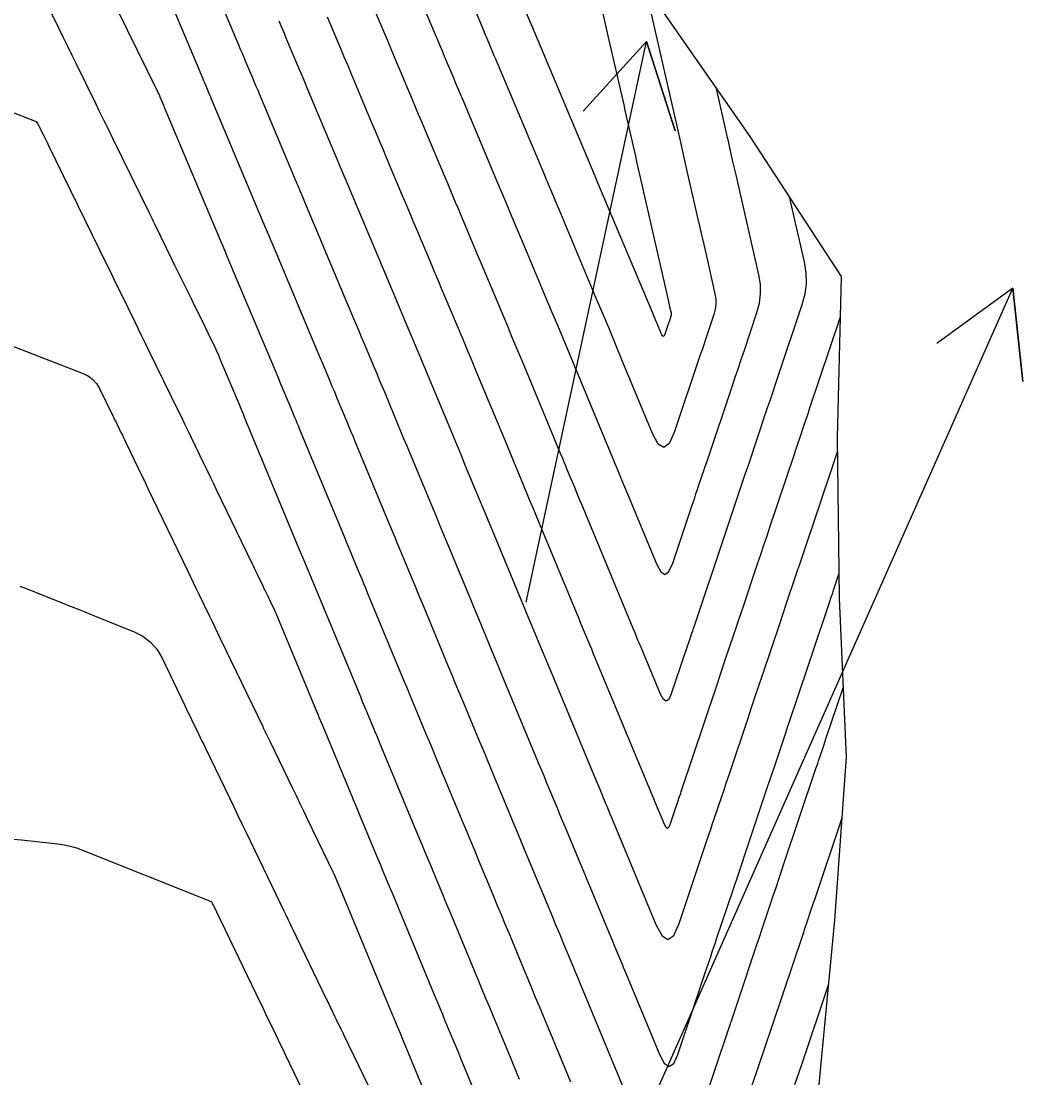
# Model space of a CAD drawing. Extents: x 954385 to 988206, y 1868364 to 1924553.
# Drawn here: x 958024.9 to 958088.8, y 1918938.6 to 1919006 of the extents above; entities that cross this region are included whole.
import ezdxf

# ---------------------------------------------------------------- set-up
doc = ezdxf.new("R2010")
doc.units = 0
for name, color, linetype in [('Ex_Major Contours', 7, 'Continuous'), ('Ex_Minor Contours', 7, 'Continuous'), ('Perimeter', 7, 'Continuous'), ('Slopes', 7, 'Continuous')]:
    doc.layers.add(name, color=color, linetype=linetype)

msp = doc.modelspace()

# ---------------------------------------------------------------- linework, layer by layer
at = {"layer": 'Ex_Major Contours'}
for points in [[(958059.977, 1918938.279), (958059.821, 1918938.654), (958057.972, 1918943.111), (958057.729, 1918943.696), (958057.486, 1918944.281), (958057.244, 1918944.866), (958057.001, 1918945.451), (958056.029, 1918947.791), (958055.786, 1918948.376), (958055.543, 1918948.961), (958055.301, 1918949.546), (958055.058, 1918950.131), (958054.081, 1918952.482), (958053.838, 1918953.069), (958053.594, 1918953.656), (958053.35, 1918954.243), (958053.106, 1918954.83), (958051.451, 1918958.813), (958051.275, 1918959.235), (958051.1, 1918959.657), (958050.925, 1918960.078), (958050.75, 1918960.5), (958050.048, 1918962.187), (958049.873, 1918962.609), (958049.698, 1918963.031), (958049.523, 1918963.453), (958049.348, 1918963.875), (958047.009, 1918969.516), (958046.889, 1918969.805), (958046.769, 1918970.094), (958046.649, 1918970.383), (958046.529, 1918970.672), (958046.05, 1918971.829), (958045.93, 1918972.118), (958045.81, 1918972.407), (958045.69, 1918972.696), (958045.57, 1918972.985), (958042.666, 1918979.985), (958042.591, 1918980.165), (958042.517, 1918980.345), (958042.442, 1918980.525), (958042.367, 1918980.704), (958042.045, 1918981.482), (958041.983, 1918981.632), (958041.92, 1918981.782), (958041.857, 1918981.933), (958041.794, 1918982.083), (958041.479, 1918982.833), (958041.29, 1918983.283), (958038.054, 1918990.987), (958037.986, 1918991.149), (958037.918, 1918991.311), (958037.748, 1918991.715), (958037.646, 1918991.957), (958034.054, 1919000.5), (958034.019, 1919000.582), (958033.781, 1919001.149), (958033.739, 1919001.245), (958033.697, 1919001.341), (958033.652, 1919001.436), (958033.607, 1919001.531), (958029.777, 1919009.346)], [(958073.914, 1918994.779), (958074.859, 1918990.629), (958074.969, 1918989.94), (958074.982, 1918989.255), (958074.9, 1918988.576), (958074.722, 1918987.901), (958073.183, 1918983.319), (958073.01, 1918982.803), (958072.836, 1918982.287), (958072.663, 1918981.772), (958072.49, 1918981.256), (958071.795, 1918979.186), (958071.623, 1918978.674), (958071.451, 1918978.161), (958071.279, 1918977.649), (958071.107, 1918977.136), (958070.419, 1918975.086), (958070.247, 1918974.573), (958070.075, 1918974.061), (958069.903, 1918973.548), (958069.731, 1918973.036), (958067.834, 1918967.386), (958067.782, 1918967.232), (958067.73, 1918967.077), (958067.678, 1918966.923), (958067.626, 1918966.768), (958067.315, 1918965.84), (958067.212, 1918965.531), (958066.383, 1918963.06), (958066.224, 1918962.711), (958066.056, 1918962.59), (958065.881, 1918962.698), (958065.697, 1918963.036), (958064.41, 1918966.132), (958064.372, 1918966.223), (958064.334, 1918966.315), (958064.296, 1918966.407), (958064.258, 1918966.499), (958064.068, 1918966.957), (958063.954, 1918967.233), (958060.67, 1918975.149), (958060.558, 1918975.42), (958060.445, 1918975.691), (958060.333, 1918975.962), (958060.22, 1918976.233), (958059.77, 1918977.318), (958059.658, 1918977.589), (958059.545, 1918977.86), (958059.433, 1918978.131), (958059.32, 1918978.403), (958057.182, 1918983.559), (958056.869, 1918984.313), (958056.555, 1918985.066), (958056.24, 1918985.819), (958055.924, 1918986.572), (958054.379, 1918990.249), (958054.204, 1918990.668), (958054.028, 1918991.086), (958053.852, 1918991.504), (958053.676, 1918991.923), (958052.973, 1918993.596), (958052.798, 1918994.015), (958052.622, 1918994.433), (958052.446, 1918994.851), (958052.27, 1918995.27), (958050.653, 1918999.115), (958050.456, 1918999.583), (958050.259, 1919000.052), (958050.062, 1919000.52), (958049.865, 1919000.988), (958049.077, 1919002.861), (958048.88, 1919003.33), (958048.684, 1919003.798), (958048.487, 1919004.266), (958048.29, 1919004.734), (958046.938, 1919007.947)], [(958077.258, 1918955.128), (958075.535, 1918949.993), (958075.474, 1918949.813), (958075.414, 1918949.634), (958075.354, 1918949.454), (958075.293, 1918949.274), (958075.052, 1918948.555), (958074.992, 1918948.376), (958074.932, 1918948.196), (958074.871, 1918948.016), (958074.811, 1918947.837), (958072.815, 1918941.891), (958072.334, 1918940.458), (958071.532, 1918938.068)], [(958046.412, 1918930.401), (958041.769, 1918940.035), (958041.613, 1918940.36), (958041.457, 1918940.684), (958041.3, 1918941.008), (958041.144, 1918941.332), (958040.518, 1918942.63), (958040.362, 1918942.954), (958040.205, 1918943.278), (958040.049, 1918943.602), (958039.893, 1918943.927), (958037.107, 1918949.705), (958037.088, 1918949.737), (958037.064, 1918949.763), (958037.036, 1918949.785), (958037.003, 1918949.802), (958036.827, 1918949.872), (958036.722, 1918949.914), (958028.839, 1918953.068), (958028.449, 1918953.209), (958028.052, 1918953.323), (958027.648, 1918953.409), (958027.238, 1918953.468), (958024.928, 1918953.723), (958024.405, 1918953.78)]]:
    msp.add_lwpolyline(points, dxfattribs=at)
at = {"layer": 'Ex_Minor Contours'}
for points in [[(958061.954, 1919006.776), (958062.149, 1919005.92), (958062.344, 1919005.064), (958063.347, 1919000.655), (958063.429, 1919000.292), (958063.512, 1918999.929), (958063.594, 1918999.566), (958063.677, 1918999.203), (958064.007, 1918997.751), (958064.09, 1918997.388), (958064.173, 1918997.025), (958064.255, 1918996.662), (958064.338, 1918996.299), (958066.203, 1918988.104), (958066.279, 1918987.772), (958066.369, 1918987.376), (958066.377, 1918987.325), (958066.378, 1918987.275), (958066.372, 1918987.225), (958066.359, 1918987.176), (958066.26, 1918986.88), (958066.227, 1918986.782), (958065.972, 1918986.025), (958065.923, 1918985.917), (958065.872, 1918985.88), (958065.818, 1918985.914), (958065.761, 1918986.017), (958065.473, 1918986.713), (958065.405, 1918986.875), (958065.338, 1918987.038), (958065.27, 1918987.2), (958065.202, 1918987.362), (958061.643, 1918995.834), (958061.547, 1918996.061), (958061.427, 1918996.346), (958061.379, 1918996.46), (958061.356, 1918996.517), (958057.866, 1919004.815), (958057.746, 1919005.101), (958057.545, 1919005.578), (958057.465, 1919005.768), (958057.385, 1919005.959), (958054.097, 1919013.771)], [(958065.082, 1919006.55), (958066.793, 1918999.032), (958066.946, 1918998.357), (958067.1, 1918997.682), (958067.253, 1918997.007), (958067.407, 1918996.331), (958068.081, 1918993.369), (958068.205, 1918992.825), (958068.329, 1918992.281), (958068.453, 1918991.737), (958068.577, 1918991.194), (958069.168, 1918988.595), (958069.221, 1918988.265), (958069.227, 1918987.936), (958069.188, 1918987.61), (958069.102, 1918987.286), (958068.669, 1918985.995), (958068.56, 1918985.672), (958068.452, 1918985.349), (958068.343, 1918985.027), (958068.235, 1918984.704), (958066.568, 1918979.74), (958066.246, 1918979.036), (958065.908, 1918978.793), (958065.555, 1918979.012), (958065.185, 1918979.692), (958063.236, 1918984.391), (958062.823, 1918985.385), (958062.409, 1918986.38), (958061.993, 1918987.374), (958061.576, 1918988.367), (958059.222, 1918993.972), (958059.073, 1918994.327), (958058.923, 1918994.682), (958058.625, 1918995.392), (958058.551, 1918995.569), (958058.476, 1918995.747), (958058.402, 1918995.924), (958058.327, 1918996.101), (958055.461, 1919002.915), (958055.369, 1919003.135), (958055.277, 1919003.354), (958055.184, 1919003.574), (958055.092, 1919003.794), (958054.723, 1919004.672), (958054.63, 1919004.892), (958054.538, 1919005.111), (958054.445, 1919005.331), (958054.353, 1919005.551), (958051.711, 1919011.83)], [(958077.084, 1918970.75), (958076.698, 1918969.599), (958076.642, 1918969.434), (958076.531, 1918969.103), (958076.494, 1918968.993), (958076.476, 1918968.938), (958074.242, 1918962.277), (958074.098, 1918961.846), (958073.953, 1918961.415), (958073.808, 1918960.984), (958073.664, 1918960.552), (958073.086, 1918958.828), (958072.941, 1918958.397), (958072.796, 1918957.965), (958072.652, 1918957.534), (958072.507, 1918957.103), (958071.503, 1918954.112), (958071.287, 1918953.47), (958071.072, 1918952.827), (958070.856, 1918952.185), (958070.641, 1918951.543), (958069.278, 1918947.48), (958069.178, 1918947.181), (958069.077, 1918946.883), (958068.977, 1918946.584), (958068.877, 1918946.286), (958068.276, 1918944.495), (958068.076, 1918943.898), (958066.774, 1918940.019), (958066.517, 1918939.457), (958066.247, 1918939.264), (958065.965, 1918939.438), (958065.67, 1918939.981), (958063.5, 1918945.21), (958063.42, 1918945.403), (958063.34, 1918945.595), (958063.261, 1918945.788), (958063.181, 1918945.98), (958062.781, 1918946.942), (958062.622, 1918947.326), (958062.542, 1918947.519), (958059.78, 1918954.171), (958059.614, 1918954.571), (958059.448, 1918954.97), (958059.282, 1918955.37), (958059.116, 1918955.769), (958058.452, 1918957.368), (958058.286, 1918957.767), (958058.12, 1918958.167), (958057.954, 1918958.566), (958057.788, 1918958.966), (958056.023, 1918963.212), (958055.788, 1918963.778), (958055.553, 1918964.345), (958055.318, 1918964.911), (958055.083, 1918965.478), (958054.143, 1918967.743), (958053.908, 1918968.31), (958053.673, 1918968.876), (958053.438, 1918969.443), (958053.203, 1918970.009), (958052.166, 1918972.51), (958051.915, 1918973.115), (958051.664, 1918973.721), (958051.413, 1918974.326), (958051.161, 1918974.932), (958049.716, 1918978.415), (958049.522, 1918978.883), (958049.328, 1918979.351), (958049.134, 1918979.819), (958048.94, 1918980.287), (958048.1, 1918982.313), (958047.937, 1918982.704), (958047.774, 1918983.096), (958047.61, 1918983.487), (958047.446, 1918983.878), (958046.789, 1918985.442), (958046.625, 1918985.833), (958046.461, 1918986.224), (958046.296, 1918986.615), (958046.132, 1918987.006), (958044.117, 1918991.804), (958043.979, 1918992.133), (958043.84, 1918992.462), (958043.702, 1918992.792), (958043.563, 1918993.121), (958043.009, 1918994.439), (958042.87, 1918994.768), (958042.732, 1918995.098), (958042.593, 1918995.427), (958042.455, 1918995.757), (958040.124, 1919001.3), (958040.013, 1919001.564), (958039.902, 1919001.827), (958039.791, 1919002.091), (958039.68, 1919002.355), (958039.237, 1919003.41), (958039.126, 1919003.673), (958039.015, 1919003.937), (958038.904, 1919004.201), (958038.793, 1919004.464), (958036.123, 1919010.805)], [(958033.084, 1919010.414), (958036.406, 1919002.523), (958036.463, 1919002.388), (958036.52, 1919002.253), (958036.577, 1919002.117), (958036.634, 1919001.982), (958036.861, 1919001.441), (958036.918, 1919001.306), (958036.975, 1919001.171), (958037.032, 1919001.035), (958037.089, 1919000.9), (958040.05, 1918993.857), (958040.137, 1918993.652), (958040.223, 1918993.447), (958040.309, 1918993.241), (958040.395, 1918993.036), (958040.74, 1918992.216), (958040.827, 1918992.011), (958040.913, 1918991.806), (958040.999, 1918991.601), (958041.085, 1918991.395), (958043.711, 1918985.145), (958043.938, 1918984.604), (958044.166, 1918984.063), (958044.62, 1918982.98), (958044.734, 1918982.71), (958044.847, 1918982.439), (958044.96, 1918982.168), (958045.072, 1918981.897), (958045.654, 1918980.496), (958045.788, 1918980.172), (958045.922, 1918979.848), (958046.057, 1918979.524), (958046.191, 1918979.2), (958048.366, 1918973.958), (958048.551, 1918973.511), (958048.737, 1918973.064), (958048.922, 1918972.617), (958049.108, 1918972.169), (958049.85, 1918970.38), (958050.036, 1918969.933), (958050.221, 1918969.485), (958050.407, 1918969.038), (958050.592, 1918968.591), (958052.13, 1918964.882), (958052.378, 1918964.285), (958052.625, 1918963.688), (958052.873, 1918963.091), (958053.121, 1918962.494), (958054.132, 1918960.061), (958054.371, 1918959.487), (958054.61, 1918958.912), (958054.849, 1918958.337), (958055.088, 1918957.762), (958056.043, 1918955.463), (958056.282, 1918954.888), (958056.521, 1918954.313), (958056.76, 1918953.738), (958056.998, 1918953.163), (958058.8, 1918948.825), (958058.961, 1918948.436), (958059.122, 1918948.048), (958059.284, 1918947.659), (958059.445, 1918947.27), (958060.091, 1918945.716), (958060.252, 1918945.327), (958060.413, 1918944.938), (958060.575, 1918944.55), (958060.736, 1918944.161), (958063.674, 1918937.08)], [(958049.324, 1919009.889), (958051.321, 1919005.142), (958051.466, 1919004.799), (958051.611, 1919004.455), (958051.755, 1919004.111), (958051.9, 1919003.767), (958052.478, 1919002.391), (958052.623, 1919002.047), (958052.768, 1919001.703), (958052.912, 1919001.359), (958053.057, 1919001.015), (958055.298, 1918995.685), (958055.424, 1918995.388), (958055.549, 1918995.09), (958055.674, 1918994.792), (958055.799, 1918994.494), (958056.3, 1918993.302), (958056.425, 1918993.004), (958056.55, 1918992.706), (958056.675, 1918992.409), (958056.8, 1918992.111), (958058.75, 1918987.47), (958059.116, 1918986.597), (958059.482, 1918985.723), (958059.846, 1918984.849), (958060.209, 1918983.975), (958062.846, 1918977.617), (958062.951, 1918977.363), (958063.056, 1918977.109), (958063.32, 1918976.475), (958063.477, 1918976.094), (958065.441, 1918971.361), (958065.717, 1918970.853), (958065.981, 1918970.69), (958066.233, 1918970.871), (958066.474, 1918971.397), (958067.719, 1918975.105), (958067.799, 1918975.345), (958067.88, 1918975.585), (958067.96, 1918975.825), (958068.041, 1918976.065), (958068.363, 1918977.024), (958068.443, 1918977.264), (958068.524, 1918977.504), (958068.604, 1918977.744), (958068.685, 1918977.984), (958070.244, 1918982.626), (958070.444, 1918983.222), (958070.644, 1918983.818), (958070.844, 1918984.415), (958071.045, 1918985.011), (958071.846, 1918987.396), (958072.004, 1918987.994), (958072.077, 1918988.597), (958072.065, 1918989.204), (958071.967, 1918989.815), (958070.515, 1918996.196), (958070.417, 1918996.624), (958070.319, 1918997.053), (958070.124, 1918997.91), (958070.076, 1918998.124), (958070.027, 1918998.339), (958069.978, 1918998.553), (958069.929, 1918998.767), (958069.263, 1919001.697)], [(958056.703, 1918938.459), (958056.464, 1918939.033), (958056.226, 1918939.607), (958055.988, 1918940.181), (958055.036, 1918942.477), (958054.797, 1918943.051), (958054.559, 1918943.625), (958054.321, 1918944.198), (958054.083, 1918944.772), (958052.289, 1918949.093), (958052.127, 1918949.484), (958051.964, 1918949.874), (958051.802, 1918950.265), (958051.64, 1918950.656), (958050.991, 1918952.218), (958050.829, 1918952.609), (958050.667, 1918952.999), (958050.505, 1918953.39), (958050.342, 1918953.78), (958047.795, 1918959.909), (958047.693, 1918960.155), (958047.59, 1918960.402), (958047.488, 1918960.648), (958047.385, 1918960.895), (958046.976, 1918961.881), (958046.873, 1918962.128), (958046.771, 1918962.374), (958046.668, 1918962.621), (958046.566, 1918962.867), (958043.425, 1918970.442), (958043.317, 1918970.703), (958043.208, 1918970.965), (958042.937, 1918971.619), (958042.828, 1918971.881), (958042.774, 1918972.012), (958039.14, 1918980.771), (958039.081, 1918980.913), (958039.018, 1918981.066), (958039.005, 1918981.096), (958038.993, 1918981.126), (958038.981, 1918981.155), (958038.968, 1918981.185), (958038.869, 1918981.422), (958037.648, 1918984.328), (958037.506, 1918984.659), (958037.36, 1918984.987), (958037.209, 1918985.314), (958037.053, 1918985.639), (958036.42, 1918986.933), (958036.262, 1918987.256), (958036.104, 1918987.58), (958035.946, 1918987.903), (958035.787, 1918988.227), (958034.907, 1918990.024), (958034.716, 1918990.415), (958034.524, 1918990.806), (958033.428, 1918993.045), (958033.341, 1918993.223), (958033.254, 1918993.4), (958033.167, 1918993.578), (958033.08, 1918993.756), (958030.775, 1918998.466), (958030.485, 1918999.058), (958030.196, 1918999.649), (958029.906, 1919000.241), (958029.617, 1919000.832), (958028.43, 1919003.255), (958028.155, 1919003.817), (958027.879, 1919004.38), (958027.603, 1919004.943), (958027.327, 1919005.506), (958025.921, 1919008.372)], [(958041.344, 1919006.014), (958041.509, 1919005.621), (958041.674, 1919005.229), (958041.839, 1919004.837), (958042.499, 1919003.269), (958042.664, 1919002.876), (958042.829, 1919002.484), (958042.994, 1919002.092), (958043.159, 1919001.7), (958044.859, 1918997.657), (958045.05, 1918997.203), (958045.241, 1918996.749), (958045.432, 1918996.295), (958045.622, 1918995.842), (958046.386, 1918994.027), (958046.576, 1918993.573), (958046.767, 1918993.119), (958046.958, 1918992.666), (958047.149, 1918992.212), (958048.553, 1918988.868), (958048.768, 1918988.356), (958048.983, 1918987.845), (958049.198, 1918987.333), (958049.413, 1918986.822), (958050.272, 1918984.776), (958050.487, 1918984.265), (958050.701, 1918983.753), (958050.914, 1918983.241), (958051.127, 1918982.728), (958052.27, 1918979.973), (958052.502, 1918979.414), (958052.734, 1918978.854), (958052.966, 1918978.294), (958053.198, 1918977.735), (958054.127, 1918975.497), (958054.359, 1918974.937), (958054.591, 1918974.378), (958054.823, 1918973.818), (958055.055, 1918973.258), (958056.787, 1918969.084), (958056.956, 1918968.675), (958057.125, 1918968.267), (958057.295, 1918967.859), (958057.464, 1918967.451), (958058.141, 1918965.818), (958058.31, 1918965.41), (958058.48, 1918965.001), (958058.649, 1918964.593), (958058.819, 1918964.185), (958061.443, 1918957.87), (958061.629, 1918957.422), (958061.816, 1918956.973), (958062.189, 1918956.076), (958062.282, 1918955.851), (958062.375, 1918955.627), (958062.468, 1918955.403), (958062.562, 1918955.178), (958065.396, 1918948.351), (958065.793, 1918947.622), (958066.173, 1918947.387), (958066.536, 1918947.647), (958066.881, 1918948.403), (958068.659, 1918953.703), (958068.78, 1918954.064), (958068.901, 1918954.424), (958069.022, 1918954.785), (958069.143, 1918955.145), (958069.627, 1918956.588), (958069.748, 1918956.948), (958069.869, 1918957.309), (958069.99, 1918957.669), (958070.111, 1918958.03), (958071.279, 1918961.515), (958071.51, 1918962.202), (958071.74, 1918962.89), (958071.971, 1918963.578), (958072.202, 1918964.265), (958073.365, 1918967.736), (958073.475, 1918968.063), (958073.585, 1918968.391), (958073.695, 1918968.719), (958073.805, 1918969.047), (958074.245, 1918970.357), (958074.355, 1918970.685), (958074.465, 1918971.013), (958074.575, 1918971.341), (958074.685, 1918971.668), (958076.983, 1918978.515)], [(958077.164, 1918987.113), (958075.191, 1918981.241), (958075.11, 1918980.999), (958075.029, 1918980.756), (958074.947, 1918980.514), (958074.866, 1918980.272), (958074.54, 1918979.303), (958074.459, 1918979.06), (958074.378, 1918978.818), (958074.296, 1918978.576), (958074.215, 1918978.333), (958072.673, 1918973.738), (958072.472, 1918973.137), (958072.27, 1918972.537), (958072.069, 1918971.937), (958071.867, 1918971.336), (958070.94, 1918968.576), (958070.799, 1918968.155), (958070.658, 1918967.734), (958070.516, 1918967.313), (958070.375, 1918966.892), (958069.81, 1918965.207), (958069.528, 1918964.365), (958069.245, 1918963.523), (958066.995, 1918956.81), (958066.942, 1918956.652), (958066.889, 1918956.494), (958066.756, 1918956.1), (958066.677, 1918955.863), (958066.288, 1918954.704), (958066.212, 1918954.539), (958066.133, 1918954.482), (958066.05, 1918954.533), (958065.963, 1918954.693), (958065.343, 1918956.186), (958065.282, 1918956.333), (958065.098, 1918956.775), (958061.615, 1918965.158), (958061.511, 1918965.408), (958061.407, 1918965.658), (958061.303, 1918965.908), (958061.2, 1918966.158), (958060.785, 1918967.158), (958060.681, 1918967.408), (958060.578, 1918967.658), (958060.474, 1918967.908), (958060.37, 1918968.158), (958057.863, 1918974.204), (958057.69, 1918974.619), (958057.518, 1918975.034), (958057.346, 1918975.45), (958057.173, 1918975.865), (958056.484, 1918977.526), (958056.312, 1918977.942), (958056.14, 1918978.357), (958055.967, 1918978.773), (958055.795, 1918979.188), (958054.154, 1918983.144), (958053.891, 1918983.777), (958053.628, 1918984.41), (958053.363, 1918985.042), (958053.098, 1918985.674), (958051.958, 1918988.388), (958051.732, 1918988.927), (958051.505, 1918989.465), (958051.279, 1918990.004), (958051.053, 1918990.543), (958050.147, 1918992.698), (958049.921, 1918993.237), (958049.694, 1918993.776), (958049.468, 1918994.315), (958049.241, 1918994.854), (958048.236, 1918997.244), (958047.993, 1918997.822), (958047.75, 1918998.4), (958047.507, 1918998.978), (958047.264, 1918999.557), (958046.194, 1919002.1), (958045.975, 1919002.62), (958045.756, 1919003.141), (958045.537, 1919003.662), (958045.318, 1919004.182), (958044.442, 1919006.265)], [(958021.472, 1919001.296), (958025.744, 1918999.648), (958025.814, 1918999.614), (958025.874, 1918999.569), (958025.925, 1918999.513), (958025.965, 1918999.446), (958026.149, 1918999.071), (958026.207, 1918998.952), (958026.295, 1918998.773), (958026.324, 1918998.714), (958026.573, 1918998.204), (958026.643, 1918998.062), (958030.369, 1918990.447), (958030.591, 1918989.993), (958030.813, 1918989.539), (958031.035, 1918989.085), (958031.257, 1918988.632), (958032.144, 1918986.817), (958032.366, 1918986.363), (958032.588, 1918985.909), (958032.81, 1918985.455), (958033.032, 1918985.002), (958034.923, 1918981.139), (958035.127, 1918980.721), (958035.331, 1918980.303), (958035.533, 1918979.885), (958035.735, 1918979.467), (958036.541, 1918977.792), (958036.743, 1918977.374), (958036.945, 1918976.955), (958037.146, 1918976.537), (958037.348, 1918976.118), (958039.615, 1918971.411), (958039.701, 1918971.233), (958039.786, 1918971.055), (958039.872, 1918970.877), (958039.958, 1918970.7), (958040.312, 1918969.966), (958040.392, 1918969.799), (958040.473, 1918969.632), (958040.553, 1918969.465), (958040.633, 1918969.298), (958040.955, 1918968.631), (958041.034, 1918968.463), (958041.111, 1918968.295), (958041.185, 1918968.125), (958041.257, 1918967.955), (958043.784, 1918961.86), (958043.814, 1918961.789), (958043.843, 1918961.717), (958043.873, 1918961.646), (958043.903, 1918961.575), (958044.08, 1918961.147), (958044.14, 1918961.004), (958047.578, 1918952.731), (958047.659, 1918952.537), (958047.74, 1918952.342), (958047.82, 1918952.148), (958047.901, 1918951.954), (958048.305, 1918950.982), (958048.466, 1918950.593), (958048.547, 1918950.399), (958051.341, 1918943.669), (958051.487, 1918943.318), (958051.632, 1918942.968), (958051.778, 1918942.617), (958051.923, 1918942.266), (958052.506, 1918940.863), (958052.651, 1918940.512), (958052.797, 1918940.161), (958052.942, 1918939.81), (958053.088, 1918939.46), (958055.061, 1918934.705)], [(958020.95, 1918986.584), (958028.861, 1918983.513), (958029.189, 1918983.351), (958029.47, 1918983.139), (958029.705, 1918982.877), (958029.894, 1918982.564), (958030.75, 1918980.812), (958030.818, 1918980.673), (958030.886, 1918980.535), (958030.954, 1918980.397), (958031.021, 1918980.258), (958031.292, 1918979.705), (958031.36, 1918979.567), (958031.427, 1918979.428), (958031.494, 1918979.29), (958031.561, 1918979.151), (958032.366, 1918977.48), (958032.522, 1918977.156), (958032.678, 1918976.831), (958032.835, 1918976.506), (958032.991, 1918976.182), (958035.538, 1918970.894), (958035.711, 1918970.537), (958035.883, 1918970.179), (958036.055, 1918969.822), (958036.227, 1918969.464), (958036.916, 1918968.034), (958037.088, 1918967.676), (958037.26, 1918967.319), (958037.432, 1918966.961), (958037.605, 1918966.604), (958040.313, 1918960.987), (958040.353, 1918960.903), (958040.434, 1918960.737), (958040.474, 1918960.653), (958040.682, 1918960.222), (958040.782, 1918960.013), (958042.195, 1918957.083), (958042.441, 1918956.572), (958042.688, 1918956.06), (958042.935, 1918955.549), (958043.182, 1918955.038), (958044.793, 1918951.704), (958044.852, 1918951.582), (958044.87, 1918951.544), (958044.875, 1918951.534), (958044.879, 1918951.524), (958044.884, 1918951.514), (958044.888, 1918951.505), (958048.599, 1918942.566), (958048.652, 1918942.438), (958048.705, 1918942.311), (958048.758, 1918942.183), (958048.811, 1918942.055), (958049.076, 1918941.417), (958049.235, 1918941.034), (958052.348, 1918933.531)], [(958024.81, 1918969.946), (958025.332, 1918969.757), (958027.402, 1918968.924), (958027.919, 1918968.716), (958028.436, 1918968.508), (958028.954, 1918968.3), (958029.471, 1918968.091), (958032.115, 1918967.026), (958032.672, 1918966.743), (958033.15, 1918966.375), (958033.549, 1918965.922), (958033.868, 1918965.384), (958035.322, 1918962.364), (958035.433, 1918962.133), (958035.544, 1918961.902), (958035.656, 1918961.671), (958035.767, 1918961.44), (958036.212, 1918960.517), (958036.324, 1918960.286), (958036.435, 1918960.055), (958036.547, 1918959.824), (958036.658, 1918959.593), (958038.191, 1918956.42), (958038.462, 1918955.859), (958038.733, 1918955.298), (958039.004, 1918954.737), (958039.274, 1918954.175), (958041.664, 1918949.219), (958041.792, 1918948.954), (958041.92, 1918948.689), (958042.047, 1918948.424), (958042.175, 1918948.16), (958044.371, 1918943.607), (958044.424, 1918943.497), (958044.477, 1918943.387), (958044.53, 1918943.277), (958044.584, 1918943.166), (958044.797, 1918942.726), (958044.903, 1918942.505), (958045.009, 1918942.285), (958045.245, 1918941.796), (958045.302, 1918941.678), (958045.359, 1918941.56), (958045.416, 1918941.442), (958045.473, 1918941.323), (958048.354, 1918935.349)], [(958068.437, 1918936.91), (958069.981, 1918941.509), (958070.385, 1918942.715), (958070.79, 1918943.921), (958071.695, 1918946.617), (958071.85, 1918947.078), (958072.004, 1918947.539), (958072.159, 1918948.001), (958072.314, 1918948.462), (958072.933, 1918950.308), (958073.088, 1918950.769), (958073.243, 1918951.231), (958073.398, 1918951.692), (958073.553, 1918952.153), (958075.613, 1918958.293), (958075.669, 1918958.457), (958075.724, 1918958.622), (958075.779, 1918958.787), (958075.834, 1918958.952), (958076.11, 1918959.775), (958076.276, 1918960.269), (958077.346, 1918963.459)], [(958076.412, 1918944.543), (958074.662, 1918939.329), (958074.255, 1918938.116)]]:
    msp.add_lwpolyline(points, dxfattribs=at)
at = {"layer": 'Perimeter'}
msp.add_lwpolyline([(958043.229, 1919074.315), (958044.113, 1919064.265), (958045.957, 1919054.43), (958048.102, 1919044.662), (958051.569, 1919035.192), (958052.585, 1919032.345), (958055.623, 1919025.853), (958059.882, 1919016.56), (958065.218, 1919007.508), (958071.388, 1918998.644), (958077.229, 1918989.707), (958076.971, 1918979.4), (958077.104, 1918969.181), (958077.533, 1918959.028), (958076.799, 1918948.615), (958075.804, 1918938.143), (958074.703, 1918927.647), (958073.673, 1918917.168), (958067.511, 1918905.536), (958071.985, 1918896.291), (958070.768, 1918885.769), (958073.006, 1918876.023), (958075.561, 1918866.348), (958076.96, 1918856.413)], dxfattribs=at)
at = {"layer": 'Slopes'}
for points in [[(958057.131, 1918968.928), (958064.792, 1919004.709), (958066.638, 1918999), (958064.792, 1919004.709), (958060.771, 1919000.256)], [(958057.131, 1918918.928), (958088.179, 1918988.965), (958088.816, 1918982.999), (958088.179, 1918988.965), (958083.33, 1918985.431)]]:
    msp.add_lwpolyline(points, dxfattribs=at)

doc.saveas('drawing.dxf')
